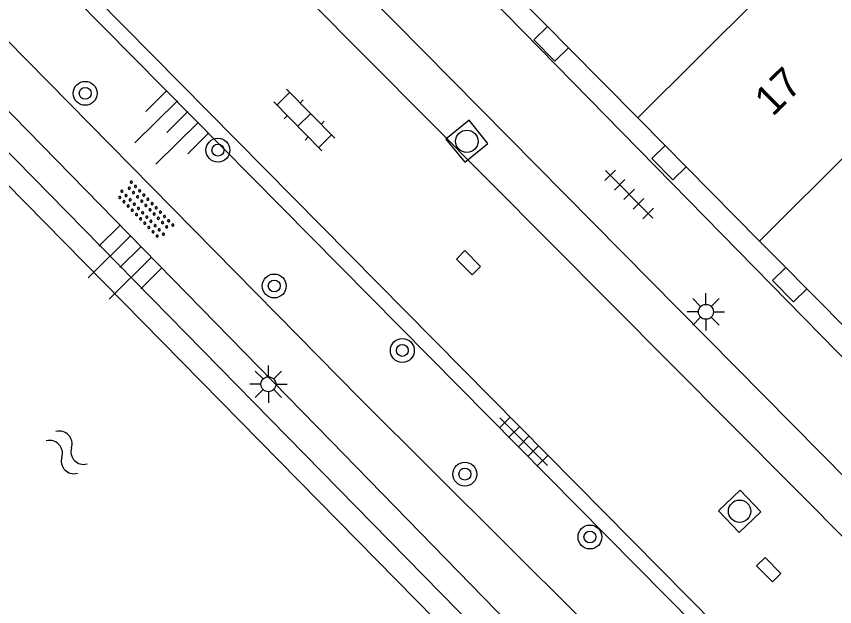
# Model space of a CAD drawing. Extents: x 128000 to 131008, y 398996 to 402500.
# Drawn here: x 129679.09 to 129706.49, y 399283.2 to 399302.97 of the extents above; entities that cross this region are included whole.
import ezdxf

# ---------------------------------------------------------------- set-up
doc = ezdxf.new("R2010")
doc.units = 0
for name, color, linetype in [('gg-anno-huisnummerreeks BGT', 7, 'Continuous'), ('gg-bbg-hoofdgebouw', 7, 'Continuous'), ('gg-bbg-luifel en loopbrug', 7, 'Continuous'), ('gg-bbg-tussenscheiding', 7, 'Continuous'), ('gg-knt-onverhard', 7, 'Continuous'), ('gg-knt-verharding', 7, 'Continuous'), ('gg-knt-verharding nz', 7, 'Continuous'), ('gg-kntw-beschoeiing', 7, 'Continuous'), ('gt-grn-groengrens', 7, 'Continuous'), ('gt-symb-boom', 7, 'Continuous'), ('gt-symb-klinker verharding', 7, 'Continuous'), ('gt-symb-kolk', 7, 'Continuous'), ('gt-symb-lichtmast', 7, 'Continuous'), ('gt-symb-overige verharding', 7, 'Continuous'), ('gt-symb-rioolschacht', 7, 'Continuous'), ('gt-symb-talud symbool', 7, 'Continuous'), ('gt-symb-tegel verharding', 7, 'Continuous'), ('gt-symb-watersymbool', 7, 'Continuous')]:
    doc.layers.add(name, color=color, linetype=linetype)

# ---------------------------------------------------------------- blocks, each defined once
blk = doc.blocks.new('gt0-LMAST')
at = {"layer": 'gt-symb-lichtmast'}
for p, q in [((-0.005, 0.246), (-0.005, 0.621)), ((-0.182, 0.173), (-0.447, 0.438)), ((0.172, 0.173), (0.437, 0.438)), ((-0.255, -0.004), (-0.63, -0.004)), ((-0.182, -0.181), (-0.447, -0.446)), ((-0.005, -0.254), (-0.005, -0.629)), ((0.437, -0.446), (0.172, -0.181)), ((0.245, -0.004), (0.62, -0.004))]:
    blk.add_line(p, q, dxfattribs=at)
blk.add_circle((-0.005, -0.004), 0.25, dxfattribs=at)
blk = doc.blocks.new('gt0-RS')
at = {"layer": 'gt-symb-rioolschacht'}
blk.add_lwpolyline([(-0.5, -0.5), (0.5, -0.5), (0.5, 0.5), (-0.5, 0.5)], close=True, dxfattribs=at)
blk.add_circle((0, 0), 0.375, dxfattribs=at)
blk = doc.blocks.new('gt0-KOLK')
at = {"layer": 'gt-symb-kolk'}
blk.add_lwpolyline([(0, 0), (0.375, 0), (0.375, 0.4), (-0.375, 0.4), (-0.375, 0), (0, 0)], dxfattribs=at)
blk = doc.blocks.new('gt0-BOOM')
at = {"layer": 'gt-symb-boom'}
for radius in [0.4, 0.2]:
    blk.add_circle((0, 0), radius, dxfattribs=at)
blk = doc.blocks.new('gt0-KL1')
at = {"layer": 'gt-symb-klinker verharding'}
for p, q in [((-1.15, 0.3), (1.15, 0.3)), ((-1, -0.3), (-1, 0.3)), ((-0.5, 0.3), (-0.5, 0.45)), ((0, -0.3), (0, 0.3)), ((0.5, 0.3), (0.5, 0.45)), ((1, -0.3), (1, 0.3)), ((-1.15, -0.3), (1.15, -0.3)), ((-0.5, -0.45), (-0.5, -0.3)), ((0.5, -0.45), (0.5, -0.3))]:
    blk.add_line(p, q, dxfattribs=at)
blk = doc.blocks.new('gt0-TALUD_1')
at = {"layer": 'gt-symb-talud symbool'}
for p, q in [((-1, -1), (-1, 0)), ((-0.5, -2), (-0.5, 0)), ((0.5, -2), (0.5, 0)), ((1, -1), (1, 0)), ((0, -1), (0, 0))]:
    blk.add_line(p, q, dxfattribs=at)
blk = doc.blocks.new('gt0-TEG1')
at = {"layer": 'gt-symb-tegel verharding'}
for p, q in [((-1.125, 0), (1.125, 0)), ((-0.9, -0.25), (-0.9, 0.25)), ((-0.45, -0.25), (-0.45, 0.25)), ((0, -0.25), (0, 0.25)), ((0.45, -0.25), (0.45, 0.25)), ((0.9, -0.25), (0.9, 0.25))]:
    blk.add_line(p, q, dxfattribs=at)
blk = doc.blocks.new('gt0-WA')
at = {"layer": 'gt-symb-watersymbool'}
for centre, start, end in [((-0.323, 0.022), 28.0725, 151.9275), ((0.427, 0.422), 208.0725, 331.9275), ((-0.323, -0.428), 28.0725, 151.9275), ((0.427, -0.028), 208.0725, 331.9275)]:
    blk.add_arc(centre, 0.425, start, end, dxfattribs=at)
blk = doc.blocks.new('gt0-OVH')
at = {"layer": 'gt-symb-overige verharding'}
for points in [[(-0.972, 0.298), (-0.967, 0.308), (-0.965, 0.319), (-0.966, 0.33), (-0.971, 0.34), (-0.978, 0.348), (-0.988, 0.353), (-0.999, 0.355), (-1.01, 0.354), (-1.02, 0.349), (-1.028, 0.342), (-1.033, 0.332), (-1.035, 0.321), (-1.034, 0.31), (-1.029, 0.3), (-1.022, 0.292), (-1.012, 0.287), (-1.001, 0.285), (-0.99, 0.286), (-0.98, 0.291)], [(-0.772, 0.298), (-0.767, 0.308), (-0.765, 0.319), (-0.766, 0.33), (-0.771, 0.34), (-0.778, 0.348), (-0.788, 0.353), (-0.799, 0.355), (-0.81, 0.354), (-0.82, 0.349), (-0.828, 0.342), (-0.833, 0.332), (-0.835, 0.321), (-0.834, 0.31), (-0.829, 0.3), (-0.822, 0.292), (-0.812, 0.287), (-0.801, 0.285), (-0.79, 0.286), (-0.78, 0.291)], [(-0.572, 0.298), (-0.567, 0.308), (-0.565, 0.319), (-0.566, 0.33), (-0.571, 0.34), (-0.578, 0.348), (-0.588, 0.353), (-0.599, 0.355), (-0.61, 0.354), (-0.62, 0.349), (-0.628, 0.342), (-0.633, 0.332), (-0.635, 0.321), (-0.634, 0.31), (-0.629, 0.3), (-0.622, 0.292), (-0.612, 0.287), (-0.601, 0.285), (-0.59, 0.286), (-0.58, 0.291)], [(-0.372, 0.298), (-0.367, 0.308), (-0.365, 0.319), (-0.366, 0.33), (-0.371, 0.34), (-0.378, 0.348), (-0.388, 0.353), (-0.399, 0.355), (-0.41, 0.354), (-0.42, 0.349), (-0.428, 0.342), (-0.433, 0.332), (-0.435, 0.321), (-0.434, 0.31), (-0.429, 0.3), (-0.422, 0.292), (-0.412, 0.287), (-0.401, 0.285), (-0.39, 0.286), (-0.38, 0.291)], [(-0.172, 0.298), (-0.167, 0.308), (-0.165, 0.319), (-0.166, 0.33), (-0.171, 0.34), (-0.178, 0.348), (-0.188, 0.353), (-0.199, 0.355), (-0.21, 0.354), (-0.22, 0.349), (-0.228, 0.342), (-0.233, 0.332), (-0.235, 0.321), (-0.234, 0.31), (-0.229, 0.3), (-0.222, 0.292), (-0.212, 0.287), (-0.201, 0.285), (-0.19, 0.286), (-0.18, 0.291)], [(0.028, 0.298), (0.033, 0.308), (0.035, 0.319), (0.034, 0.33), (0.029, 0.34), (0.022, 0.348), (0.012, 0.353), (0.001, 0.355), (-0.01, 0.354), (-0.02, 0.349), (-0.028, 0.342), (-0.033, 0.332), (-0.035, 0.321), (-0.034, 0.31), (-0.029, 0.3), (-0.022, 0.292), (-0.012, 0.287), (-0.001, 0.285), (0.01, 0.286), (0.02, 0.291)], [(0.228, 0.298), (0.233, 0.308), (0.235, 0.319), (0.234, 0.33), (0.229, 0.34), (0.222, 0.348), (0.212, 0.353), (0.201, 0.355), (0.19, 0.354), (0.18, 0.349), (0.172, 0.342), (0.167, 0.332), (0.165, 0.321), (0.166, 0.31), (0.171, 0.3), (0.178, 0.292), (0.188, 0.287), (0.199, 0.285), (0.21, 0.286), (0.22, 0.291)], [(0.428, 0.298), (0.433, 0.308), (0.435, 0.319), (0.434, 0.33), (0.429, 0.34), (0.422, 0.348), (0.412, 0.353), (0.401, 0.355), (0.39, 0.354), (0.38, 0.349), (0.372, 0.342), (0.367, 0.332), (0.365, 0.321), (0.366, 0.31), (0.371, 0.3), (0.378, 0.292), (0.388, 0.287), (0.399, 0.285), (0.41, 0.286), (0.42, 0.291)], [(0.628, 0.298), (0.633, 0.308), (0.635, 0.319), (0.634, 0.33), (0.629, 0.34), (0.622, 0.348), (0.612, 0.353), (0.601, 0.355), (0.59, 0.354), (0.58, 0.349), (0.572, 0.342), (0.567, 0.332), (0.565, 0.321), (0.566, 0.31), (0.571, 0.3), (0.578, 0.292), (0.588, 0.287), (0.599, 0.285), (0.61, 0.286), (0.62, 0.291)], [(0.828, 0.298), (0.833, 0.308), (0.835, 0.319), (0.834, 0.33), (0.829, 0.34), (0.822, 0.348), (0.812, 0.353), (0.801, 0.355), (0.79, 0.354), (0.78, 0.349), (0.772, 0.342), (0.767, 0.332), (0.765, 0.321), (0.766, 0.31), (0.771, 0.3), (0.778, 0.292), (0.788, 0.287), (0.799, 0.285), (0.81, 0.286), (0.82, 0.291)], [(1.028, 0.298), (1.033, 0.308), (1.035, 0.319), (1.034, 0.33), (1.029, 0.34), (1.022, 0.348), (1.012, 0.353), (1.001, 0.355), (0.99, 0.354), (0.98, 0.349), (0.972, 0.342), (0.967, 0.332), (0.965, 0.321), (0.966, 0.31), (0.971, 0.3), (0.978, 0.292), (0.988, 0.287), (0.999, 0.285), (1.01, 0.286), (1.02, 0.291)], [(-0.872, 0.106), (-0.867, 0.116), (-0.865, 0.126), (-0.866, 0.137), (-0.871, 0.147), (-0.878, 0.156), (-0.888, 0.161), (-0.899, 0.163), (-0.91, 0.162), (-0.92, 0.157), (-0.928, 0.15), (-0.933, 0.14), (-0.935, 0.129), (-0.934, 0.118), (-0.929, 0.108), (-0.922, 0.1), (-0.912, 0.095), (-0.901, 0.092), (-0.89, 0.094), (-0.88, 0.098)], [(-0.672, 0.106), (-0.667, 0.116), (-0.665, 0.126), (-0.666, 0.137), (-0.671, 0.147), (-0.678, 0.156), (-0.688, 0.161), (-0.699, 0.163), (-0.71, 0.162), (-0.72, 0.157), (-0.728, 0.15), (-0.733, 0.14), (-0.735, 0.129), (-0.734, 0.118), (-0.729, 0.108), (-0.722, 0.1), (-0.712, 0.095), (-0.701, 0.092), (-0.69, 0.094), (-0.68, 0.098)], [(-0.472, 0.106), (-0.467, 0.116), (-0.465, 0.126), (-0.466, 0.137), (-0.471, 0.147), (-0.478, 0.156), (-0.488, 0.161), (-0.499, 0.163), (-0.51, 0.162), (-0.52, 0.157), (-0.528, 0.15), (-0.533, 0.14), (-0.535, 0.129), (-0.534, 0.118), (-0.529, 0.108), (-0.522, 0.1), (-0.512, 0.095), (-0.501, 0.092), (-0.49, 0.094), (-0.48, 0.098)], [(-0.272, 0.106), (-0.267, 0.116), (-0.265, 0.126), (-0.266, 0.137), (-0.271, 0.147), (-0.278, 0.156), (-0.288, 0.161), (-0.299, 0.163), (-0.31, 0.162), (-0.32, 0.157), (-0.328, 0.15), (-0.333, 0.14), (-0.335, 0.129), (-0.334, 0.118), (-0.329, 0.108), (-0.322, 0.1), (-0.312, 0.095), (-0.301, 0.092), (-0.29, 0.094), (-0.28, 0.098)], [(-0.072, 0.106), (-0.067, 0.116), (-0.065, 0.126), (-0.066, 0.137), (-0.071, 0.147), (-0.078, 0.156), (-0.088, 0.161), (-0.099, 0.163), (-0.11, 0.162), (-0.12, 0.157), (-0.128, 0.15), (-0.133, 0.14), (-0.135, 0.129), (-0.134, 0.118), (-0.129, 0.108), (-0.122, 0.1), (-0.112, 0.095), (-0.101, 0.092), (-0.09, 0.094), (-0.08, 0.098)], [(0.128, 0.106), (0.133, 0.116), (0.135, 0.126), (0.134, 0.137), (0.129, 0.147), (0.122, 0.156), (0.112, 0.161), (0.101, 0.163), (0.09, 0.162), (0.08, 0.157), (0.072, 0.15), (0.067, 0.14), (0.065, 0.129), (0.066, 0.118), (0.071, 0.108), (0.078, 0.1), (0.088, 0.095), (0.099, 0.092), (0.11, 0.094), (0.12, 0.098)], [(0.328, 0.106), (0.333, 0.116), (0.335, 0.126), (0.334, 0.137), (0.329, 0.147), (0.322, 0.156), (0.312, 0.161), (0.301, 0.163), (0.29, 0.162), (0.28, 0.157), (0.272, 0.15), (0.267, 0.14), (0.265, 0.129), (0.266, 0.118), (0.271, 0.108), (0.278, 0.1), (0.288, 0.095), (0.299, 0.092), (0.31, 0.094), (0.32, 0.098)], [(0.528, 0.106), (0.533, 0.116), (0.535, 0.126), (0.534, 0.137), (0.529, 0.147), (0.522, 0.156), (0.512, 0.161), (0.501, 0.163), (0.49, 0.162), (0.48, 0.157), (0.472, 0.15), (0.467, 0.14), (0.465, 0.129), (0.466, 0.118), (0.471, 0.108), (0.478, 0.1), (0.488, 0.095), (0.499, 0.092), (0.51, 0.094), (0.52, 0.098)], [(0.728, 0.106), (0.733, 0.116), (0.735, 0.126), (0.734, 0.137), (0.729, 0.147), (0.722, 0.156), (0.712, 0.161), (0.701, 0.163), (0.69, 0.162), (0.68, 0.157), (0.672, 0.15), (0.667, 0.14), (0.665, 0.129), (0.666, 0.118), (0.671, 0.108), (0.678, 0.1), (0.688, 0.095), (0.699, 0.092), (0.71, 0.094), (0.72, 0.098)], [(0.928, 0.106), (0.933, 0.116), (0.935, 0.126), (0.934, 0.137), (0.929, 0.147), (0.922, 0.156), (0.912, 0.161), (0.901, 0.163), (0.89, 0.162), (0.88, 0.157), (0.872, 0.15), (0.867, 0.14), (0.865, 0.129), (0.866, 0.118), (0.871, 0.108), (0.878, 0.1), (0.888, 0.095), (0.899, 0.092), (0.91, 0.094), (0.92, 0.098)], [(-0.972, -0.142), (-0.967, -0.132), (-0.965, -0.121), (-0.966, -0.11), (-0.971, -0.1), (-0.978, -0.092), (-0.988, -0.087), (-0.999, -0.085), (-1.01, -0.086), (-1.02, -0.091), (-1.028, -0.098), (-1.033, -0.108), (-1.035, -0.119), (-1.034, -0.13), (-1.029, -0.14), (-1.022, -0.148), (-1.012, -0.153), (-1.001, -0.155), (-0.99, -0.154), (-0.98, -0.149)], [(-0.772, -0.142), (-0.767, -0.132), (-0.765, -0.121), (-0.766, -0.11), (-0.771, -0.1), (-0.778, -0.092), (-0.788, -0.087), (-0.799, -0.085), (-0.81, -0.086), (-0.82, -0.091), (-0.828, -0.098), (-0.833, -0.108), (-0.835, -0.119), (-0.834, -0.13), (-0.829, -0.14), (-0.822, -0.148), (-0.812, -0.153), (-0.801, -0.155), (-0.79, -0.154), (-0.78, -0.149)], [(-0.572, -0.142), (-0.567, -0.132), (-0.565, -0.121), (-0.566, -0.11), (-0.571, -0.1), (-0.578, -0.092), (-0.588, -0.087), (-0.599, -0.085), (-0.61, -0.086), (-0.62, -0.091), (-0.628, -0.098), (-0.633, -0.108), (-0.635, -0.119), (-0.634, -0.13), (-0.629, -0.14), (-0.622, -0.148), (-0.612, -0.153), (-0.601, -0.155), (-0.59, -0.154), (-0.58, -0.149)], [(-0.372, -0.142), (-0.367, -0.132), (-0.365, -0.121), (-0.366, -0.11), (-0.371, -0.1), (-0.378, -0.092), (-0.388, -0.087), (-0.399, -0.085), (-0.41, -0.086), (-0.42, -0.091), (-0.428, -0.098), (-0.433, -0.108), (-0.435, -0.119), (-0.434, -0.13), (-0.429, -0.14), (-0.422, -0.148), (-0.412, -0.153), (-0.401, -0.155), (-0.39, -0.154), (-0.38, -0.149)], [(-0.172, -0.142), (-0.167, -0.132), (-0.165, -0.121), (-0.166, -0.11), (-0.171, -0.1), (-0.178, -0.092), (-0.188, -0.087), (-0.199, -0.085), (-0.21, -0.086), (-0.22, -0.091), (-0.228, -0.098), (-0.233, -0.108), (-0.235, -0.119), (-0.234, -0.13), (-0.229, -0.14), (-0.222, -0.148), (-0.212, -0.153), (-0.201, -0.155), (-0.19, -0.154), (-0.18, -0.149)], [(0.028, -0.142), (0.033, -0.132), (0.035, -0.121), (0.034, -0.11), (0.029, -0.1), (0.022, -0.092), (0.012, -0.087), (0.001, -0.085), (-0.01, -0.086), (-0.02, -0.091), (-0.028, -0.098), (-0.033, -0.108), (-0.035, -0.119), (-0.034, -0.13), (-0.029, -0.14), (-0.022, -0.148), (-0.012, -0.153), (-0.001, -0.155), (0.01, -0.154), (0.02, -0.149)], [(0.228, -0.142), (0.233, -0.132), (0.235, -0.121), (0.234, -0.11), (0.229, -0.1), (0.222, -0.092), (0.212, -0.087), (0.201, -0.085), (0.19, -0.086), (0.18, -0.091), (0.172, -0.098), (0.167, -0.108), (0.165, -0.119), (0.166, -0.13), (0.171, -0.14), (0.178, -0.148), (0.188, -0.153), (0.199, -0.155), (0.21, -0.154), (0.22, -0.149)], [(0.428, -0.142), (0.433, -0.132), (0.435, -0.121), (0.434, -0.11), (0.429, -0.1), (0.422, -0.092), (0.412, -0.087), (0.401, -0.085), (0.39, -0.086), (0.38, -0.091), (0.372, -0.098), (0.367, -0.108), (0.365, -0.119), (0.366, -0.13), (0.371, -0.14), (0.378, -0.148), (0.388, -0.153), (0.399, -0.155), (0.41, -0.154), (0.42, -0.149)], [(0.628, -0.142), (0.633, -0.132), (0.635, -0.121), (0.634, -0.11), (0.629, -0.1), (0.622, -0.092), (0.612, -0.087), (0.601, -0.085), (0.59, -0.086), (0.58, -0.091), (0.572, -0.098), (0.567, -0.108), (0.565, -0.119), (0.566, -0.13), (0.571, -0.14), (0.578, -0.148), (0.588, -0.153), (0.599, -0.155), (0.61, -0.154), (0.62, -0.149)], [(0.828, -0.142), (0.833, -0.132), (0.835, -0.121), (0.834, -0.11), (0.829, -0.1), (0.822, -0.092), (0.812, -0.087), (0.801, -0.085), (0.79, -0.086), (0.78, -0.091), (0.772, -0.098), (0.767, -0.108), (0.765, -0.119), (0.766, -0.13), (0.771, -0.14), (0.778, -0.148), (0.788, -0.153), (0.799, -0.155), (0.81, -0.154), (0.82, -0.149)], [(1.028, -0.142), (1.033, -0.132), (1.035, -0.121), (1.034, -0.11), (1.029, -0.1), (1.022, -0.092), (1.012, -0.087), (1.001, -0.085), (0.99, -0.086), (0.98, -0.091), (0.972, -0.098), (0.967, -0.108), (0.965, -0.119), (0.966, -0.13), (0.971, -0.14), (0.978, -0.148), (0.988, -0.153), (0.999, -0.155), (1.01, -0.154), (1.02, -0.149)], [(-0.872, -0.334), (-0.867, -0.324), (-0.865, -0.314), (-0.866, -0.303), (-0.871, -0.293), (-0.878, -0.284), (-0.888, -0.279), (-0.899, -0.277), (-0.91, -0.278), (-0.92, -0.283), (-0.928, -0.29), (-0.933, -0.3), (-0.935, -0.311), (-0.934, -0.322), (-0.929, -0.332), (-0.922, -0.34), (-0.912, -0.345), (-0.901, -0.348), (-0.89, -0.346), (-0.88, -0.342)], [(-0.672, -0.334), (-0.667, -0.324), (-0.665, -0.314), (-0.666, -0.303), (-0.671, -0.293), (-0.678, -0.284), (-0.688, -0.279), (-0.699, -0.277), (-0.71, -0.278), (-0.72, -0.283), (-0.728, -0.29), (-0.733, -0.3), (-0.735, -0.311), (-0.734, -0.322), (-0.729, -0.332), (-0.722, -0.34), (-0.712, -0.345), (-0.701, -0.348), (-0.69, -0.346), (-0.68, -0.342)], [(-0.472, -0.334), (-0.467, -0.324), (-0.465, -0.314), (-0.466, -0.303), (-0.471, -0.293), (-0.478, -0.284), (-0.488, -0.279), (-0.499, -0.277), (-0.51, -0.278), (-0.52, -0.283), (-0.528, -0.29), (-0.533, -0.3), (-0.535, -0.311), (-0.534, -0.322), (-0.529, -0.332), (-0.522, -0.34), (-0.512, -0.345), (-0.501, -0.348), (-0.49, -0.346), (-0.48, -0.342)], [(-0.272, -0.334), (-0.267, -0.324), (-0.265, -0.314), (-0.266, -0.303), (-0.271, -0.293), (-0.278, -0.284), (-0.288, -0.279), (-0.299, -0.277), (-0.31, -0.278), (-0.32, -0.283), (-0.328, -0.29), (-0.333, -0.3), (-0.335, -0.311), (-0.334, -0.322), (-0.329, -0.332), (-0.322, -0.34), (-0.312, -0.345), (-0.301, -0.348), (-0.29, -0.346), (-0.28, -0.342)], [(-0.072, -0.334), (-0.067, -0.324), (-0.065, -0.314), (-0.066, -0.303), (-0.071, -0.293), (-0.078, -0.284), (-0.088, -0.279), (-0.099, -0.277), (-0.11, -0.278), (-0.12, -0.283), (-0.128, -0.29), (-0.133, -0.3), (-0.135, -0.311), (-0.134, -0.322), (-0.129, -0.332), (-0.122, -0.34), (-0.112, -0.345), (-0.101, -0.348), (-0.09, -0.346), (-0.08, -0.342)], [(0.128, -0.334), (0.133, -0.324), (0.135, -0.314), (0.134, -0.303), (0.129, -0.293), (0.122, -0.284), (0.112, -0.279), (0.101, -0.277), (0.09, -0.278), (0.08, -0.283), (0.072, -0.29), (0.067, -0.3), (0.065, -0.311), (0.066, -0.322), (0.071, -0.332), (0.078, -0.34), (0.088, -0.345), (0.099, -0.348), (0.11, -0.346), (0.12, -0.342)], [(0.328, -0.334), (0.333, -0.324), (0.335, -0.314), (0.334, -0.303), (0.329, -0.293), (0.322, -0.284), (0.312, -0.279), (0.301, -0.277), (0.29, -0.278), (0.28, -0.283), (0.272, -0.29), (0.267, -0.3), (0.265, -0.311), (0.266, -0.322), (0.271, -0.332), (0.278, -0.34), (0.288, -0.345), (0.299, -0.348), (0.31, -0.346), (0.32, -0.342)], [(0.528, -0.334), (0.533, -0.324), (0.535, -0.314), (0.534, -0.303), (0.529, -0.293), (0.522, -0.284), (0.512, -0.279), (0.501, -0.277), (0.49, -0.278), (0.48, -0.283), (0.472, -0.29), (0.467, -0.3), (0.465, -0.311), (0.466, -0.322), (0.471, -0.332), (0.478, -0.34), (0.488, -0.345), (0.499, -0.348), (0.51, -0.346), (0.52, -0.342)], [(0.728, -0.334), (0.733, -0.324), (0.735, -0.314), (0.734, -0.303), (0.729, -0.293), (0.722, -0.284), (0.712, -0.279), (0.701, -0.277), (0.69, -0.278), (0.68, -0.283), (0.672, -0.29), (0.667, -0.3), (0.665, -0.311), (0.666, -0.322), (0.671, -0.332), (0.678, -0.34), (0.688, -0.345), (0.699, -0.348), (0.71, -0.346), (0.72, -0.342)], [(0.928, -0.334), (0.933, -0.324), (0.935, -0.314), (0.934, -0.303), (0.929, -0.293), (0.922, -0.284), (0.912, -0.279), (0.901, -0.277), (0.89, -0.278), (0.88, -0.283), (0.872, -0.29), (0.867, -0.3), (0.865, -0.311), (0.866, -0.322), (0.871, -0.332), (0.878, -0.34), (0.888, -0.345), (0.899, -0.348), (0.91, -0.346), (0.92, -0.342)]]:
    blk.add_lwpolyline(points, close=True, dxfattribs=at)

msp = doc.modelspace()

# ---------------------------------------------------------------- linework, layer by layer
at = {"layer": 'gg-bbg-hoofdgebouw'}
for p, q in [((129695.822, 399303.687), (129696.868, 399302.629)), ((129696.868, 399302.629), (129697.571, 399301.918)), ((129697.571, 399301.918), (129699.898, 399299.566)), ((129699.898, 399299.566), (129700.811, 399298.643)), ((129700.811, 399298.643), (129701.514, 399297.932)), ((129701.514, 399297.932), (129703.973, 399295.444)), ((129703.973, 399295.444), (129704.848, 399294.558)), ((129704.848, 399294.558), (129705.551, 399293.847)), ((129705.551, 399293.847), (129708.048, 399291.322))]:
    msp.add_line(p, q, dxfattribs=at)
at = {"layer": 'gg-bbg-luifel en loopbrug'}
for points in [[(129696.868, 399302.629), (129696.415, 399302.182), (129697.118, 399301.471), (129697.571, 399301.918)], [(129700.811, 399298.643), (129700.369, 399298.207), (129701.071, 399297.495), (129701.514, 399297.932)], [(129704.848, 399294.558), (129704.403, 399294.119), (129705.105, 399293.407), (129705.551, 399293.847)]]:
    msp.add_lwpolyline(points, dxfattribs=at)
at = {"layer": 'gg-bbg-tussenscheiding'}
for p, q in [((129699.898, 399299.566), (129706.155, 399305.814)), ((129703.973, 399295.444), (129710.211, 399301.672))]:
    msp.add_line(p, q, dxfattribs=at)
at = {"layer": 'gg-knt-onverhard'}
for points in [[(129716.503, 399263.923), (129714.24, 399266.326), (129702.9, 399277.917), (129690.592, 399290.173), (129674.559, 399306.457), (129670.575, 399311.28), (129666.246, 399317.396)], [(129714.749, 399262.187), (129713.883, 399264.219), (129701.537, 399276.516), (129689.63, 399288.744), (129674.14, 399304.589), (129669.651, 399309.769), (129664.989, 399316.151)]]:
    msp.add_lwpolyline(points, dxfattribs=at)
at = {"layer": 'gg-knt-verharding'}
for p, q in [((129666.823, 399317.973), (129715.966, 399268.265)), ((129718.45, 399279.6), (129684.6, 399314.16)), ((129716.322, 399268.617), (129678.929, 399306.44))]:
    msp.add_line(p, q, dxfattribs=at)
msp.add_lwpolyline([(129718.314, 399273.917), (129719.307, 399274.902), (129685.105, 399309.52), (129683.915, 399308.517)], dxfattribs=at)
at = {"layer": 'gg-knt-verharding nz'}
msp.add_line((129718.314, 399273.917), (129683.915, 399308.517), dxfattribs=at)
at = {"layer": 'gg-kntw-beschoeiing'}
msp.add_lwpolyline([(129658.903, 399314.647), (129659.36, 399314.17), (129662.38, 399314.03), (129710.11, 399265.48), (129710.11, 399261.68), (129709.038, 399260.631)], dxfattribs=at)
at = {"layer": 'gt-grn-groengrens'}
msp.add_lwpolyline([(129709.641, 399260.015), (129710.93, 399261.18), (129710.93, 399265.684), (129662.559, 399315.001), (129659.119, 399314.864)], dxfattribs=at)

# ---------------------------------------------------------------- block references
at = {"layer": 'gt-symb-boom'}
for p in [(129681.392, 399300.391), (129685.836, 399298.489), (129687.723, 399293.939), (129692.011, 399291.781), (129694.105, 399287.639), (129698.294, 399285.533)]:
    msp.add_blockref('gt0-BOOM', p, dxfattribs=at)
at = {"layer": 'gt-symb-klinker verharding', "rotation": -45.36442053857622}
msp.add_blockref('gt0-KL1', (129688.724, 399299.497), dxfattribs=at)
at = {"layer": 'gt-symb-kolk'}
for p, rotation in [((129694.085, 399294.576), -45.36442053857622), ((129704.14, 399284.301), -45.364420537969)]:
    msp.add_blockref('gt0-KOLK', p, dxfattribs=dict(at, rotation=rotation))
at = {"layer": 'gt-symb-lichtmast'}
for p in [(129702.181, 399293.077), (129687.531, 399290.653)]:
    msp.add_blockref('gt0-LMAST', p, dxfattribs=at)
at = {"layer": 'gt-symb-overige verharding', "rotation": -45.972395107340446}
msp.add_blockref('gt0-OVH', (129683.401, 399296.476), dxfattribs=at)
at = {"layer": 'gt-symb-rioolschacht'}
for p, rotation in [((129694.172, 399298.784), -50.9283854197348), ((129703.306, 399286.395), -46.33787478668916)]:
    msp.add_blockref('gt0-RS', p, dxfattribs=dict(at, rotation=rotation))
at = {"layer": 'gt-symb-talud symbool'}
for p, xscale, yscale, rotation in [((129684.831, 399299.78), 0.9998649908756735, 0.9998649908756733, -45.32415936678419), ((129683.26, 399295.26), 0.9998649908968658, 0.9998649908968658, -45.32415936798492)]:
    msp.add_blockref('gt0-TALUD_1', p, dxfattribs=dict(at, xscale=xscale, yscale=yscale, rotation=rotation))
at = {"layer": 'gt-symb-tegel verharding'}
for p, rotation in [((129699.606, 399297.008), -45.16208098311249), ((129696.074, 399288.728), -45.162080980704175)]:
    msp.add_blockref('gt0-TEG1', p, dxfattribs=dict(at, rotation=rotation))
at = {"layer": 'gt-symb-watersymbool', "rotation": -46.13442163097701}
msp.add_blockref('gt0-WA', (129680.737, 399288.405), dxfattribs=at)

# ---------------------------------------------------------------- texts
at = {"layer": 'gg-anno-huisnummerreeks BGT'}
msp.add_text('17', height=1, rotation=44.7, dxfattribs=at).set_placement((129704.411, 399299.587))

doc.saveas('drawing.dxf')
